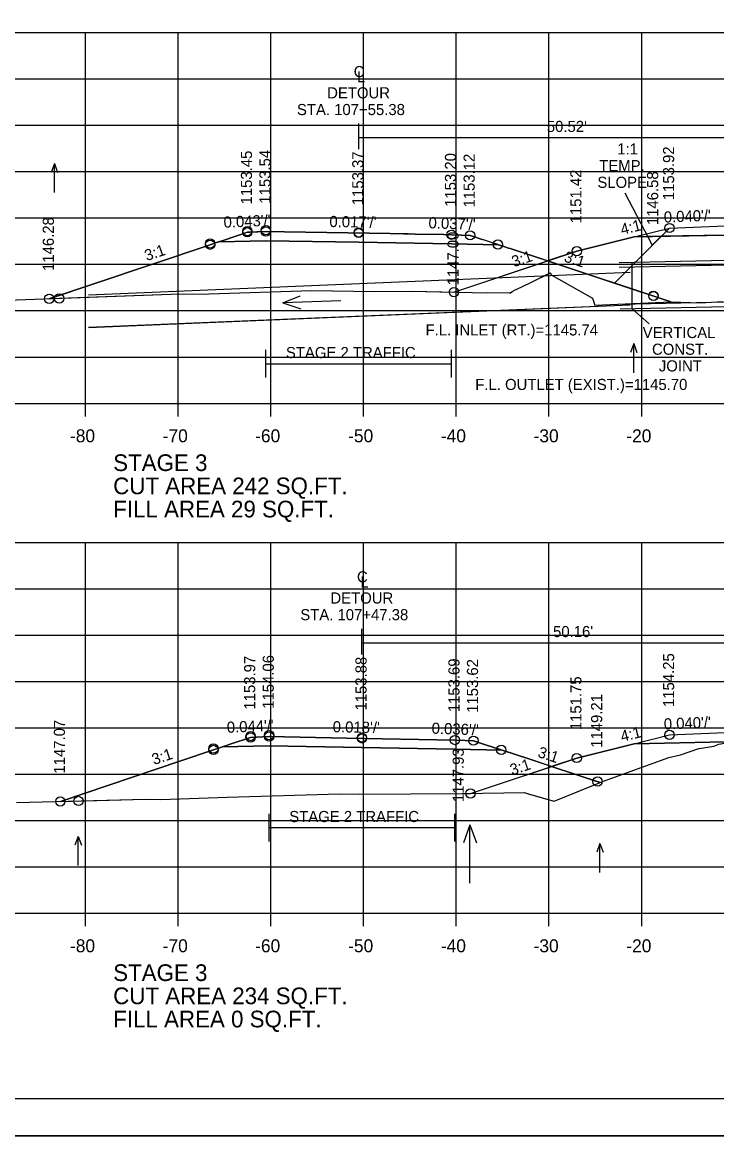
# Model space of a CAD drawing. Extents: x 1368971 to 1374497, y 378717 to 381839.
# Drawn here: x 1370965.9 to 1371040.8, y 379143.8 to 379263.8 of the extents above; entities that cross this region are included whole.
import ezdxf

# ---------------------------------------------------------------- set-up
doc = ezdxf.new("R2010")
doc.units = 0
for name, color, linetype in [('R_Alt Surface', 7, 'Continuous'), ('R_Axis', 7, 'Continuous'), ('R_Axis Annot', 7, 'Continuous'), ('R_Border', 7, 'Continuous'), ('R_Border Notes', 7, 'Continuous'), ('R_Contours', 7, 'Continuous'), ('R_Detour', 7, 'Continuous'), ('R_Detour Annot', 7, 'Continuous'), ('R_Dimension', 7, 'Continuous'), ('R_Draft', 7, 'Continuous'), ('R_Exist Surface', 7, 'Continuous'), ('R_Fin Surface', 7, 'Continuous'), ('R_Grid', 7, 'Continuous'), ('R_No Plot', 7, 'Continuous'), ('R_Water', 7, 'Continuous'), ('R_Water Annot', 7, 'Continuous'), ('R_Xsect Elev', 7, 'Continuous'), ('R_Xsect Slope', 7, 'Continuous')]:
    doc.layers.add(name, color=color, linetype=linetype)

msp = doc.modelspace()

# ---------------------------------------------------------------- linework, layer by layer
at = {"layer": 'R_Alt Surface'}
for points in [[(1371031.88, 379240.7), (1371041.71, 379240.89), (1371052.71, 379241.11), (1371063.71, 379240.89), (1371073.53, 379240.7)], [(1371031.88, 379186.03), (1371041.71, 379186.23), (1371052.71, 379186.45), (1371063.71, 379186.23), (1371073.53, 379186.03)]]:
    msp.add_lwpolyline(points, dxfattribs=at)
at = {"layer": 'R_Axis'}
for p, q in [((1370902.71, 379222.74), (1371202.71, 379222.74)), ((1370972.71, 379221.34), (1370972.71, 379222.74)), ((1370982.71, 379221.34), (1370982.71, 379222.74)), ((1370992.71, 379221.34), (1370992.71, 379222.74)), ((1371002.71, 379221.34), (1371002.71, 379222.74)), ((1371012.71, 379221.34), (1371012.71, 379222.74)), ((1371022.71, 379221.34), (1371022.71, 379222.74)), ((1371032.71, 379221.34), (1371032.71, 379222.74)), ((1370902.71, 379167.74), (1371202.71, 379167.74)), ((1370972.71, 379166.34), (1370972.71, 379167.74)), ((1370982.71, 379166.34), (1370982.71, 379167.74)), ((1370992.71, 379166.34), (1370992.71, 379167.74)), ((1371002.71, 379166.34), (1371002.71, 379167.74)), ((1371012.71, 379166.34), (1371012.71, 379167.74)), ((1371022.71, 379166.34), (1371022.71, 379167.74)), ((1371032.71, 379166.34), (1371032.71, 379167.74))]:
    msp.add_line(p, q, dxfattribs=at)
at = {"layer": 'R_Border'}
msp.add_line((1371210.89, 379147.74), (1370894.71, 379147.74), dxfattribs=at)
at = {"layer": 'R_Contours'}
for p, q in [((1371034.81, 379240.76), (1371031.88, 379240.7)), ((1371012.79, 379234.85), (1371022.56, 379238.1)), ((1371022.56, 379238.1), (1371029.78, 379235.72)), ((1371012.46, 379234.74), (1371012.79, 379234.85)), ((1371014.24, 379180.67), (1371022.99, 379183.58))]:
    msp.add_line(p, q, dxfattribs=at)
for points in [[(1371015.28, 379240.5), (1371014.67, 379240.7), (1371014.2, 379240.86), (1371013.24, 379240.89), (1371012.19, 379240.93), (1371011.38, 379240.95), (1371008.29, 379241), (1371007.52, 379241.01), (1371007.01, 379241.02), (1371005.58, 379241.05), (1370994.2, 379241.24), (1370992.18, 379241.28), (1370990.18, 379241.19), (1370987.58, 379240.32), (1370986.96, 379240.11), (1370986.17, 379239.85), (1370973.63, 379235.63), (1370968.89, 379234.04)], [(1371015.41, 379240.46), (1371015.28, 379240.5)], [(1371022.56, 379238.1), (1371018.34, 379239.49), (1371017.95, 379239.62), (1371017.26, 379239.85), (1371017.2, 379239.87), (1371015.41, 379240.46)], [(1371031.88, 379240.7), (1371025.71, 379239.15), (1371022.56, 379238.1)], [(1371041.71, 379240.89), (1371034.81, 379240.76), (1371032.71, 379238.65), (1371032, 379237.94), (1371029.78, 379235.72), (1371035.87, 379233.7), (1371035.9, 379233.7), (1371039.02, 379233.59), (1371041.46, 379233.71)], [(1371029.78, 379235.72), (1371032, 379237.94), (1371032.71, 379238.65), (1371034.81, 379240.76)], [(1371029.78, 379235.72), (1371029.78, 379235.72)], [(1370968.89, 379234.04), (1370981.92, 379234.52), (1370986.03, 379234.57), (1370997.13, 379234.91), (1371003.84, 379234.81), (1371007.91, 379234.83), (1371012.46, 379234.74)], [(1371022.99, 379183.58), (1371020.54, 379184.39), (1371017.56, 379185.37), (1371015.85, 379185.93), (1371014.56, 379186.36), (1371013.66, 379186.39), (1371012.56, 379186.43), (1371000.87, 379186.64), (1370992.53, 379186.8), (1370991.15, 379186.74), (1370990.53, 379186.71), (1370988.32, 379185.97), (1370987.21, 379185.59), (1370986.52, 379185.36), (1370982.99, 379184.17), (1370970.01, 379179.81)], [(1370970.01, 379179.81), (1370979.21, 379180.04), (1370980.85, 379180.02), (1370988, 379180.26), (1371000.12, 379180.63), (1371002.26, 379180.6), (1371013.35, 379180.65), (1371014.24, 379180.67)]]:
    msp.add_lwpolyline(points, dxfattribs=at)
for points in [[(1370968.89, 379234.04), (1370981.92, 379234.52), (1370986.03, 379234.57), (1370997.13, 379234.91), (1371003.84, 379234.81), (1371007.91, 379234.83), (1371016.04, 379234.66), (1371018.5, 379234.68), (1371018.54, 379234.63), (1371018.73, 379234.79), (1371019.15, 379235.01), (1371019.17, 379235.02), (1371020.76, 379235.79), (1371022.56, 379236.67), (1371022.82, 379236.79), (1371022.85, 379236.85), (1371022.96, 379236.61), (1371027.41, 379234.09), (1371027.67, 379233.34), (1371035.87, 379233.7), (1371022.56, 379238.1), (1371018.52, 379239.43), (1371018.34, 379239.49), (1371017.95, 379239.62), (1371017.51, 379239.77), (1371017.47, 379239.78), (1371017.26, 379239.85), (1371012.19, 379239.93), (1371002.19, 379240.11), (1370992.18, 379240.28), (1370987.11, 379240.16), (1370986.96, 379240.11), (1370986.17, 379239.85), (1370973.63, 379235.63)], [(1370968.81, 379234.02), (1370968.81, 379234.04), (1370968.89, 379234.04)], [(1371022.99, 379183.58), (1371025.62, 379182.72), (1371028.24, 379181.85), (1371028.59, 379182), (1371035.65, 379184.55), (1371036.89, 379184.85), (1371038.86, 379185.51), (1371038.87, 379185.52), (1371038.87, 379185.51), (1371038.92, 379185.53), (1371040.5, 379185.78), (1371041.03, 379185.97), (1371042.26, 379186.19), (1371042.45, 379182.95), (1371047.41, 379182.98), (1371052.69, 379183.3), (1371058.11, 379183.33), (1371063.41, 379183.21), (1371064.4, 379186.21), (1371063.71, 379186.23), (1371052.71, 379186.45), (1371041.71, 379186.23), (1371031.88, 379186.03), (1371025.71, 379184.49)], [(1370970.01, 379179.81), (1370979.21, 379180.04), (1370980.85, 379180.02), (1370988, 379180.26), (1371000.12, 379180.63), (1371002.26, 379180.6), (1371013.35, 379180.65), (1371020.07, 379180.77), (1371020.35, 379180.65), (1371022.99, 379179.9), (1371023.26, 379179.82), (1371028.24, 379181.85), (1371022.99, 379183.58), (1371020.54, 379184.39), (1371017.66, 379185.34), (1371012.56, 379185.43), (1371002.54, 379185.61), (1370992.53, 379185.8), (1370987.46, 379185.68), (1370987.21, 379185.59), (1370986.52, 379185.36), (1370982.99, 379184.17)]]:
    msp.add_lwpolyline(points, close=True, dxfattribs=at)
at = {"layer": 'R_Detour'}
for points in [[(1370968.81, 379234.02), (1370973.63, 379235.63), (1370986.17, 379239.85), (1370986.96, 379240.11), (1370987.11, 379240.16), (1370987.58, 379240.32), (1370990.18, 379241.19), (1370990.44, 379241.2), (1370992.18, 379241.28), (1370994.2, 379241.24), (1371005.58, 379241.05), (1371007.01, 379241.02), (1371007.52, 379241.01), (1371008.29, 379241), (1371011.38, 379240.95), (1371012.19, 379240.93), (1371013.24, 379240.89), (1371014.2, 379240.86), (1371014.67, 379240.7), (1371015.28, 379240.5), (1371015.41, 379240.46), (1371015.6, 379240.4), (1371017.2, 379239.87), (1371017.26, 379239.85), (1371017.26, 379239.85), (1371017.47, 379239.78), (1371017.51, 379239.77), (1371017.95, 379239.62), (1371018.34, 379239.49), (1371018.52, 379239.43), (1371023.13, 379237.92), (1371026.76, 379236.72), (1371028.4, 379236.17), (1371028.89, 379236.01), (1371033.99, 379234.32)], [(1370987.11, 379240.16), (1370992.18, 379240.28), (1371002.19, 379240.11), (1371012.19, 379239.93), (1371017.26, 379239.85)], [(1370970.01, 379179.81), (1370982.99, 379184.17), (1370986.52, 379185.36), (1370987.21, 379185.59), (1370987.46, 379185.68), (1370988.32, 379185.97), (1370990.53, 379186.71), (1370991.15, 379186.74), (1370992.53, 379186.8), (1371000.87, 379186.64), (1371012.56, 379186.43), (1371013.66, 379186.39), (1371014.56, 379186.36), (1371015.85, 379185.93), (1371017.56, 379185.37), (1371017.6, 379185.36), (1371017.66, 379185.34), (1371020.54, 379184.39), (1371027.76, 379182.01), (1371027.93, 379181.96), (1371027.95, 379181.95)], [(1370987.46, 379185.68), (1370992.53, 379185.8), (1371002.54, 379185.61), (1371012.56, 379185.43), (1371017.66, 379185.34)]]:
    msp.add_lwpolyline(points, dxfattribs=at)
at = {"layer": 'R_Dimension'}
for p, q in [((1371002.19, 379250.14), (1371002.19, 379252.92)), ((1371030.9, 379245.46), (1371033.85, 379239.8)), ((1371031.68, 379232.93), (1371033.5, 379231.31)), ((1370992.19, 379225.52), (1370992.19, 379228.52)), ((1371012.19, 379225.52), (1371012.19, 379228.52)), ((1370992.19, 379227.02), (1371012.19, 379227.02)), ((1371002.54, 379195.66), (1371002.54, 379198.43)), ((1370992.54, 379175.48), (1370992.54, 379178.48)), ((1371012.54, 379175.48), (1371012.54, 379178.48)), ((1370992.54, 379176.98), (1371012.54, 379176.98))]:
    msp.add_line(p, q, dxfattribs=at)
for points in [[(1371002.19, 379251.42), (1371052.71, 379251.42)], [(1371002.54, 379196.93), (1371052.71, 379196.93)]]:
    msp.add_lwpolyline(points, dxfattribs=at)
at = {"layer": 'R_Draft'}
msp.add_line((1371032, 379237.94), (1371035.71, 379241.65), dxfattribs=at)
at = {"layer": 'R_Exist Surface'}
for points in [[(1370964.32, 379233.88), (1370981.92, 379234.52), (1370986.03, 379234.57), (1370997.13, 379234.91), (1371003.84, 379234.81), (1371007.91, 379234.83), (1371016.04, 379234.66), (1371018.5, 379234.68), (1371018.54, 379234.63), (1371018.73, 379234.79), (1371019.15, 379235.01), (1371019.17, 379235.02), (1371020.76, 379235.79), (1371022.82, 379236.79), (1371022.85, 379236.85), (1371022.96, 379236.61), (1371027.41, 379234.09), (1371027.67, 379233.34), (1371035.9, 379233.7), (1371039.02, 379233.59), (1371041.46, 379233.71)], [(1370965.28, 379179.69), (1370979.21, 379180.04), (1370980.85, 379180.02), (1370988, 379180.26), (1371000.12, 379180.63), (1371002.26, 379180.6), (1371013.35, 379180.65), (1371020.07, 379180.77), (1371020.35, 379180.65), (1371023.26, 379179.82), (1371028.59, 379182), (1371035.65, 379184.55), (1371036.89, 379184.85), (1371038.86, 379185.51), (1371038.87, 379185.52), (1371038.87, 379185.51), (1371038.92, 379185.53), (1371040.5, 379185.78), (1371041.03, 379185.97)]]:
    msp.add_lwpolyline(points, dxfattribs=at)
at = {"layer": 'R_Fin Surface'}
for points in [[(1371012.46, 379234.74), (1371012.57, 379234.77), (1371012.62, 379234.79), (1371012.65, 379234.8), (1371012.79, 379234.85), (1371025.71, 379239.15), (1371031.88, 379240.7), (1371035.71, 379241.65), (1371041.71, 379241.89), (1371052.71, 379242.11), (1371063.71, 379241.89), (1371069.71, 379241.65), (1371073.53, 379240.7), (1371079.71, 379239.15), (1371092.77, 379234.8), (1371107.86, 379239.83)], [(1371014.24, 379180.67), (1371025.71, 379184.49), (1371031.88, 379186.03), (1371035.71, 379186.99), (1371041.71, 379187.23), (1371052.71, 379187.45), (1371063.71, 379187.23), (1371069.71, 379186.99), (1371073.53, 379186.03), (1371079.71, 379184.49), (1371081, 379184.06)]]:
    msp.add_lwpolyline(points, dxfattribs=at)
at = {"layer": 'R_Grid'}
for p, q in [((1370902.71, 379262.74), (1371202.71, 379262.74)), ((1370972.71, 379222.74), (1370972.71, 379262.74)), ((1370982.71, 379222.74), (1370982.71, 379262.74)), ((1370992.71, 379222.74), (1370992.71, 379262.74)), ((1371002.71, 379222.74), (1371002.71, 379262.74)), ((1371012.71, 379222.74), (1371012.71, 379262.74)), ((1371022.71, 379222.74), (1371022.71, 379262.74)), ((1371032.71, 379222.74), (1371032.71, 379262.74)), ((1370902.71, 379257.74), (1371202.71, 379257.74)), ((1370902.71, 379252.74), (1371202.71, 379252.74)), ((1370902.71, 379247.74), (1371202.71, 379247.74)), ((1370902.71, 379242.74), (1371202.71, 379242.74)), ((1370902.71, 379237.74), (1371202.71, 379237.74)), ((1370902.71, 379232.74), (1371202.71, 379232.74)), ((1370902.71, 379227.74), (1371202.71, 379227.74)), ((1370902.71, 379222.74), (1371202.71, 379222.74)), ((1370902.71, 379207.74), (1371202.71, 379207.74)), ((1370972.71, 379167.74), (1370972.71, 379207.74)), ((1370982.71, 379167.74), (1370982.71, 379207.74)), ((1370992.71, 379167.74), (1370992.71, 379207.74)), ((1371002.71, 379167.74), (1371002.71, 379207.74)), ((1371012.71, 379167.74), (1371012.71, 379207.74)), ((1371022.71, 379167.74), (1371022.71, 379207.74)), ((1371032.71, 379167.74), (1371032.71, 379207.74)), ((1370902.71, 379202.74), (1371202.71, 379202.74)), ((1370902.71, 379197.74), (1371202.71, 379197.74)), ((1370902.71, 379192.74), (1371202.71, 379192.74)), ((1370902.71, 379187.74), (1371202.71, 379187.74)), ((1370902.71, 379182.74), (1371202.71, 379182.74)), ((1370902.71, 379177.74), (1371202.71, 379177.74)), ((1370902.71, 379172.74), (1371202.71, 379172.74)), ((1370902.71, 379167.74), (1371202.71, 379167.74))]:
    msp.add_line(p, q, dxfattribs=at)
at = {"layer": 'R_No Plot'}
msp.add_line((1370882.31, 379143.76), (1371215.64, 379143.76), dxfattribs=at)
for points in [[(1370882.3, 379357.09), (1371215.64, 379357.09), (1371215.64, 379143.75), (1370882.3, 379143.75)], [(1371128.63, 379353.2), (1371128.63, 379343.32), (1371164.36, 379343.32), (1371164.36, 379340.4), (1371187.56, 379340.4), (1371187.56, 379316.07), (1371210.89, 379316.07), (1371210.89, 379147.74), (1370894.71, 379147.74), (1370894.71, 379353.2)]]:
    msp.add_lwpolyline(points, close=True, dxfattribs=at)
for centre in [(1370990.18, 379241.32), (1370990.18, 379241.19), (1370992.18, 379241.41), (1370992.18, 379241.28), (1371002.19, 379241.17), (1371002.19, 379241.11), (1371035.71, 379241.65), (1370986.17, 379239.98), (1371012.19, 379240.93), (1371012.19, 379240.93), (1371014.2, 379240.86), (1371014.2, 379240.86), (1370986.17, 379239.85), (1371017.2, 379239.87), (1371017.2, 379239.87), (1371025.71, 379239.15), (1370968.81, 379234.02), (1370969.89, 379234.06), (1371012.46, 379234.74), (1371033.97, 379234.33), (1371033.99, 379234.32), (1370990.53, 379186.86), (1370990.53, 379186.71), (1370992.53, 379186.95), (1370992.53, 379186.8), (1371002.54, 379186.69), (1371002.54, 379186.61), (1371012.56, 379186.43), (1371012.56, 379186.43), (1371014.56, 379186.36), (1371014.56, 379186.36), (1371035.71, 379186.99), (1370986.52, 379185.51), (1370986.52, 379185.36), (1371017.56, 379185.37), (1371017.56, 379185.37), (1371025.71, 379184.49), (1371027.95, 379181.95), (1371027.95, 379181.95), (1370971.97, 379179.86), (1371014.24, 379180.67), (1370970.01, 379179.81)]:
    msp.add_circle(centre, 0.5, dxfattribs=at)
at = {"layer": 'R_Water'}
for p, q in [((1371072.71, 379238.85), (1371030.27, 379237.9)), ((1371072.71, 379238.35), (1371030.28, 379237.4)), ((1371031.46, 379236.84), (1370973.05, 379234.41)), ((1371031.46, 379236.84), (1370973.05, 379234.41)), ((1371031.68, 379232.93), (1371031.68, 379237.93)), ((1371031.46, 379233.34), (1370973.05, 379230.91)), ((1371031.46, 379233.33), (1370973.05, 379230.9)), ((1371072.71, 379234.35), (1371030.37, 379233.4)), ((1371072.71, 379233.85), (1371030.38, 379232.9))]:
    msp.add_line(p, q, dxfattribs=at)
at = {"layer": 'R_Water Annot'}
for p, q in [((1370969.37, 379248.61), (1370969.02, 379247.65)), ((1370969.37, 379245.47), (1370969.37, 379248.61)), ((1370969.37, 379248.61), (1370969.72, 379247.65)), ((1370993.99, 379233.57), (1370995.88, 379234.34)), ((1371000.27, 379233.8), (1370993.99, 379233.57)), ((1370993.99, 379233.57), (1370995.94, 379232.94)), ((1371031.85, 379229.19), (1371031.5, 379228.23)), ((1371031.85, 379226.05), (1371031.85, 379229.19)), ((1371031.85, 379229.19), (1371032.2, 379228.23)), ((1371014.18, 379177.28), (1371013.48, 379175.36)), ((1371014.18, 379171), (1371014.18, 379177.28)), ((1371014.18, 379177.28), (1371014.88, 379175.36)), ((1370971.93, 379176.04), (1370971.58, 379175.08)), ((1370971.93, 379172.9), (1370971.93, 379176.04)), ((1370971.93, 379176.04), (1370972.28, 379175.08)), ((1371028.21, 379175.28), (1371027.86, 379174.32)), ((1371028.21, 379172.13), (1371028.21, 379175.28)), ((1371028.21, 379175.28), (1371028.56, 379174.32))]:
    msp.add_line(p, q, dxfattribs=at)

# ---------------------------------------------------------------- texts
at = {"layer": 'R_Axis Annot'}
for s, height, p in [('-80', 1.4, (1370971.05, 379218.54)), ('-70', 1.4, (1370981.05, 379218.54)), ('-60', 1.4, (1370991.02, 379218.54)), ('-50', 1.4, (1371001.05, 379218.54)), ('-40', 1.4, (1371011.05, 379218.54)), ('-30', 1.4, (1371021.05, 379218.54)), ('-20', 1.4, (1371031.05, 379218.54)), ('STAGE 3', 1.8, (1370975.71, 379215.44)), ('CUT AREA 242 SQ.FT.', 1.8, (1370975.71, 379212.94)), ('FILL AREA 29 SQ.FT.', 1.8, (1370975.71, 379210.44)), ('-80', 1.4, (1370971.05, 379163.54)), ('-70', 1.4, (1370981.05, 379163.54)), ('-60', 1.4, (1370991.02, 379163.54)), ('-50', 1.4, (1371001.05, 379163.54)), ('-40', 1.4, (1371011.05, 379163.54)), ('-30', 1.4, (1371021.05, 379163.54)), ('-20', 1.4, (1371031.05, 379163.54)), ('STAGE 3', 1.8, (1370975.71, 379160.44)), ('CUT AREA 234 SQ.FT.', 1.8, (1370975.71, 379157.94)), ('FILL AREA 0 SQ.FT.', 1.8, (1370975.71, 379155.44))]:
    msp.add_text(s, height=height, dxfattribs=at).set_placement(p)
at = {"layer": 'R_Border Notes'}
for s, p in [('F.L. INLET (RT.)=1145.74', (1371009.4, 379230.06)), ('F.L. OUTLET (EXIST.)=1145.70', (1371014.76, 379224.18))]:
    msp.add_text(s, height=1.2, dxfattribs=at).set_placement(p)
at = {"layer": 'R_Detour Annot'}
for s, rotation, p in [('1153.54', 90, (1370992.68, 379244.28)), ('1153.45', 90, (1370990.68, 379244.19)), ('1153.37', 90, (1371002.69, 379244.11)), ('1153.20', 90, (1371012.69, 379243.93)), ('1153.12', 90, (1371014.7, 379243.86)), ('1146.58', 90, (1371034.49, 379241.96)), ("0.043'/'", 2.4451, (1370987.64, 379241.68)), ("0.017'/'", 359.0194, (1370999.02, 379241.76)), ("0.037'/'", 357.8654, (1371009.7, 379241.63)), ('1146.28', 90, (1370969.31, 379237.02)), ('3:1', 18.5584, (1370979.33, 379238.08)), ('3:1', 341.7255, (1371024.25, 379238.07)), ('1153.97', 90, (1370991.03, 379189.71)), ('1154.06', 90, (1370993.03, 379189.8)), ('1153.88', 90, (1371003.04, 379189.61)), ('1153.69', 90, (1371013.06, 379189.43)), ('1153.62', 90, (1371015.06, 379189.36)), ('1149.21', 90, (1371028.45, 379185.59)), ('1147.07', 90, (1370970.51, 379182.81)), ("0.044'/'", 2.4918, (1370987.99, 379187.2)), ("0.018'/'", 358.9479, (1370999.38, 379187.27)), ("0.036'/'", 357.913, (1371010.04, 379187.12)), ('3:1', 18.5896, (1370980.11, 379183.73)), ('3:1', 341.774, (1371021.41, 379184.63))]:
    msp.add_text(s, height=1.2, rotation=rotation, dxfattribs=at).set_placement(p)
at = {"layer": 'R_Dimension'}
for s, p in [('C', (1371001.65, 379257.92)), ('L', (1371002.01, 379257.36)), ('DETOUR', (1370998.79, 379255.63)), ('STA. 107+55.38', (1370995.53, 379253.83)), ("50.52'", (1371022.48, 379252.01)), ('STAGE 2 TRAFFIC', (1370994.34, 379227.62)), ('C', (1371002, 379203.43)), ('L', (1371002.37, 379202.88)), ('DETOUR', (1370999.14, 379201.15)), ('STA. 107+47.38', (1370995.89, 379199.35)), ("50.16'", (1371023.15, 379197.53)), ('STAGE 2 TRAFFIC', (1370994.7, 379177.58))]:
    msp.add_text(s, height=1.2, dxfattribs=at).set_placement(p)
at = {"layer": 'R_Xsect Elev'}
for s, p in [('1:1', (1371030.07, 379249.58)), ('TEMP.', (1371028.13, 379247.78)), ('SLOPE', (1371027.93, 379245.98)), ('VERTICAL', (1371032.82, 379229.78)), ('CONST.', (1371033.82, 379227.98)), ('JOINT', (1371034.56, 379226.18))]:
    msp.add_text(s, height=1.2, dxfattribs=at).set_placement(p)
for s, p in [('1153.92', (1371036.21, 379244.65)), ('1151.42', (1371026.21, 379242.15)), ('1147.00', (1371012.96, 379235.46)), ('1154.25', (1371036.21, 379189.99)), ('1151.75', (1371026.21, 379187.49)), ('1147.93', (1371013.52, 379179.74))]:
    msp.add_text(s, height=1.2, rotation=90, dxfattribs=at).set_placement(p)
at = {"layer": 'R_Xsect Slope'}
for s, rotation, p in [("0.040'/'", 2.2906, (1371035.12, 379242.23)), ('4:1', 14.0362, (1371030.59, 379240.89)), ('3:1', 18.4349, (1371018.92, 379237.42)), ("0.040'/'", 2.2906, (1371035.12, 379187.56)), ('4:1', 14.0362, (1371030.59, 379186.22)), ('3:1', 18.4349, (1371018.73, 379182.61))]:
    msp.add_text(s, height=1.2, rotation=rotation, dxfattribs=at).set_placement(p)

doc.saveas('drawing.dxf')
